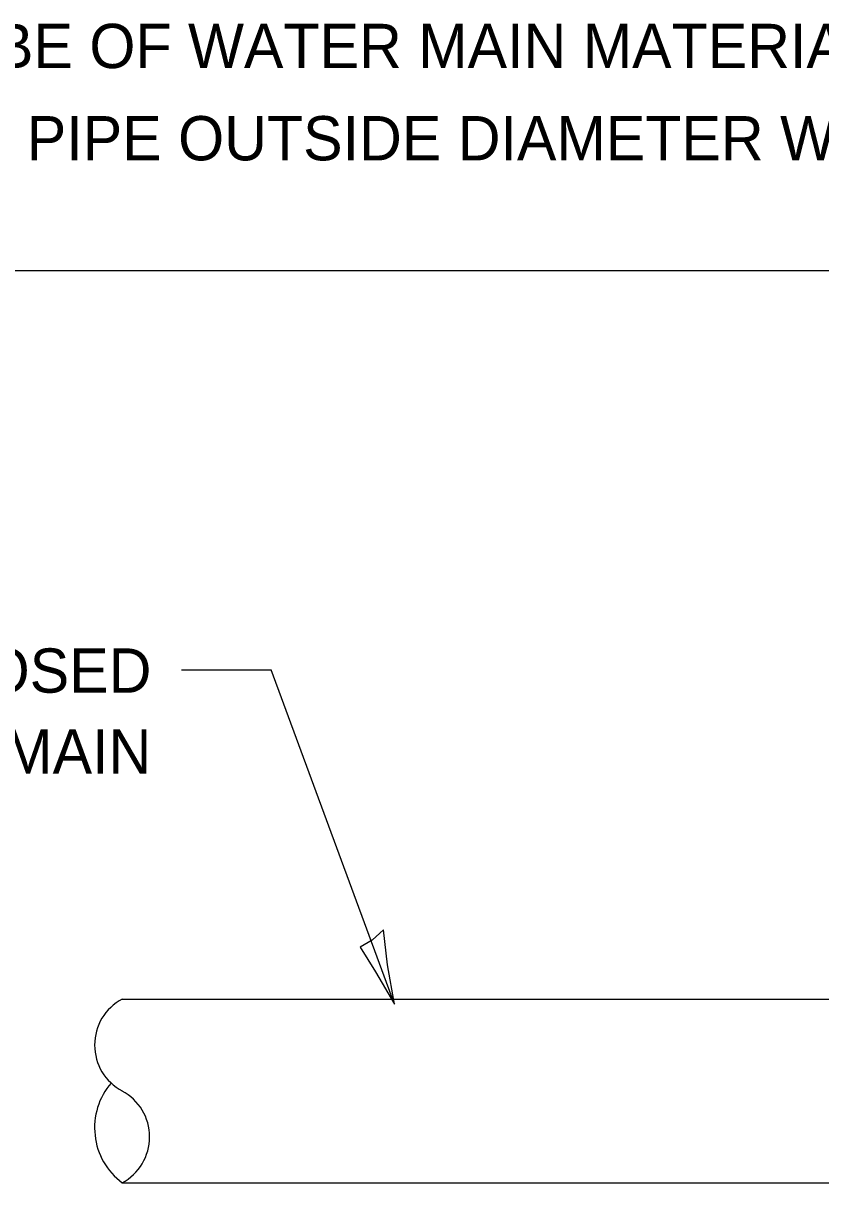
# Model space of a CAD drawing. Extents: x 2133490 to 2172050, y 2138301 to 2145980.
# Drawn here: x 2145025.9 to 2145133.9, y 2138482.8 to 2138639.9 of the extents above; entities that cross this region are included whole.
import ezdxf

# ---------------------------------------------------------------- set-up
doc = ezdxf.new("R2010")
doc.units = 0
for name, color, linetype in [('Design_PR_Roadway Dimensions', 7, 'Continuous'), ('Design_PR_Roadway Notes', 7, 'Continuous'), ('Level 23', 7, 'Continuous'), ('Sheets_General Details', 7, 'Continuous'), ('Utilities_PR_Underground Water', 7, 'Continuous')]:
    doc.layers.add(name, color=color, linetype=linetype)

msp = doc.modelspace()

# ---------------------------------------------------------------- linework, layer by layer
at = {"layer": 'Design_PR_Roadway Dimensions'}
for p in [(2145047.32, 2138552.31), (2145076.16, 2138507)]:
    msp.add_line(p, (2145059.46, 2138552.31), dxfattribs=at)
at = {"layer": 'Level 23'}
msp.add_lwpolyline([(2145074.66, 2138517.1), (2145073.14, 2138515.68), (2145071.52, 2138514.74), (2145073.61, 2138511.39), (2145076.16, 2138507), (2145075.22, 2138512.34)], close=True, dxfattribs=at)
at = {"layer": 'Sheets_General Details'}
msp.add_line((2145331.31, 2138606.4), (2144982.85, 2138606.4), dxfattribs=at)
at = {"layer": 'Utilities_PR_Underground Water'}
for p, q in [((2145039.26, 2138507.7), (2145279.2, 2138507.7)), ((2145039.26, 2138482.81), (2145279.2, 2138482.81))]:
    msp.add_line(p, q, dxfattribs=at)
for centre, radius, start, end in [((2145042.58, 2138501.48), 7.05, 118.0725, 241.9275), ((2145044.86, 2138490.28), 9.33, 139.5585, 233.1301), ((2145035.94, 2138489.03), 7.05, 298.0725, 61.9275)]:
    msp.add_arc(centre, radius, start, end, dxfattribs=at)

# ---------------------------------------------------------------- texts
at = {"layer": 'Design_PR_Roadway Notes'}
for s, p in [('PROPOSED ', (2144997.76, 2138549.22)), ('WATER MAIN ', (2144991.96, 2138538.24))]:
    msp.add_text(s, height=6, dxfattribs=at).set_placement(p)
at = {"layer": 'Level 23'}
for s, p in [('CASING SHALL BE OF WATER MAIN MATERIAL WITH AN INSIDE DIAMETER 2" LARGER IN DIAMETER', (2144961.25, 2138633.85)), ('THAN ENCASED PIPE OUTSIDE DIAMETER WITH BOTH ENDS OF CASING SEALED', (2144961.25, 2138621.35))]:
    msp.add_text(s, height=6, dxfattribs=at).set_placement(p)

doc.saveas('drawing.dxf')
